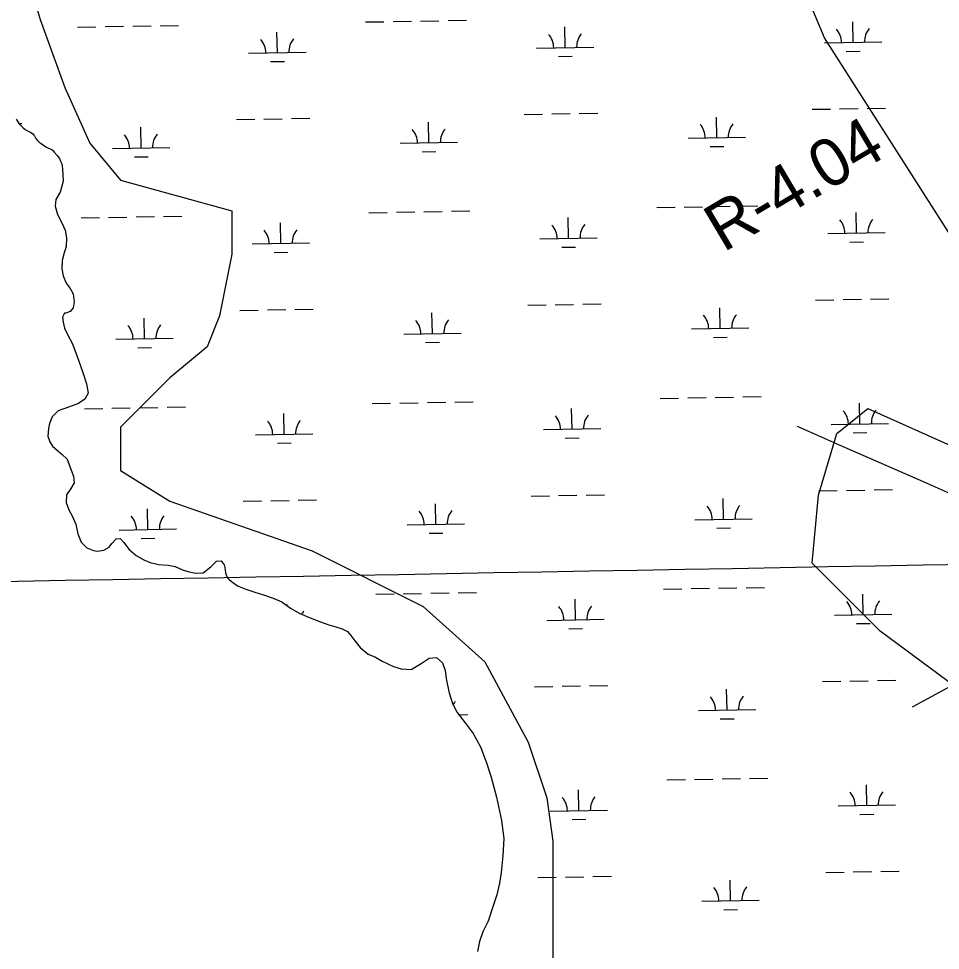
# Model space of a CAD drawing. Extents: x 3914892 to 3953151, y 242587 to 268572.
# Drawn here: x 3932486 to 3934093, y 259735 to 261360 of the extents above; entities that cross this region are included whole.
import ezdxf

# ---------------------------------------------------------------- set-up
doc = ezdxf.new("R2010")
doc.units = 0
for name, color, linetype in [('V-GRID-MAJR', 7, 'Continuous'), ('V-RIVR-RANG-IDEN', 7, 'Continuous'), ('V-RRAP-FSHR', 7, 'Continuous'), ('V-SITE-VEGE', 7, 'Continuous'), ('V-UTIL-LINE', 7, 'Continuous'), ('V-WETL-SWMP', 7, 'Continuous')]:
    doc.layers.add(name, color=color, linetype=linetype)

msp = doc.modelspace()

# ---------------------------------------------------------------- linework, layer by layer
at = {"layer": 'V-GRID-MAJR'}
msp.add_spline([(3918942.3880000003, 260140.297), (3924259.416, 260233.496), (3929576.431, 260327.467), (3934893.433, 260422.212), (3940210.42, 260517.73), (3945527.394, 260614.022), (3950844.353, 260711.087), (3950844.3540000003, 260711.087)], degree=3, dxfattribs=at)
at = {"layer": 'V-RRAP-FSHR'}
msp.add_lwpolyline([(3933843.3265946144, 260648.9914701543), (3933916.558978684, 260616.7887181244), (3933989.7893147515, 260584.58801409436), (3934063.2203548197, 260552.38526206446), (3934136.258178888, 260520.19479803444), (3934209.5110429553, 260488.39959800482), (3934282.759811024, 260454.7140939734), (3934345.877123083, 260406.45297392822), (3934407.6099871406, 260355.58679788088), (3934469.490307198, 260304.35198183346), (3934530.4879392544, 260253.11511778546), (3934591.901315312, 260201.84958173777), (3934650.683011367, 260147.58577368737), (3934708.637315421, 260092.55601363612), (3934758.309507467, 260029.84420557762), (3934807.152259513, 259966.55486151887), (3934849.920643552, 259898.43018945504), (3934891.320963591, 259830.3075653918), (3934932.9711396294, 259762.18289332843)], dxfattribs=at)
at = {"layer": 'V-SITE-VEGE'}
for points in [[(3934289.49, 260701.15600000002), (3933891.1410000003, 261325.909), (3933417.431, 262456.9229999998), (3932954.484, 263426.36399999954), (3932739.1620000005, 263803.3679999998), (3932470.005, 264137.28800000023), (3932383.877, 264115.7460000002), (3932383.877, 264051.1169999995), (3932405.409, 263954.17300000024), (3932383.8770000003, 263911.08500000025), (3932276.215, 264008.03099999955), (3932190.0850000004, 264245.00299999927), (3932141.36510779, 264285.2702697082)], [(3932491.5360000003, 261465.93899999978), (3932523.8370000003, 261358.22200000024), (3932566.9020000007, 261239.73700000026), (3932609.9680000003, 261142.79299999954), (3932663.7970000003, 261078.16199999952), (3932857.589, 261024.304), (3932857.589, 260948.90300000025), (3932836.057, 260841.18800000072), (3932814.526, 260787.32999999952), (3932749.926, 260733.469), (3932663.7970000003, 260647.30000000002), (3932663.7970000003, 260571.89899999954), (3932749.926, 260518.03999999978), (3932997.5500000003, 260431.869), (3933191.34, 260334.92500000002), (3933299.003, 260237.98000000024), (3933374.3650000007, 260097.948), (3933406.664, 260001.00400000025), (3933417.431, 259925.60100000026), (3933417.4310000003, 259807.11600000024), (3933417.431, 259667.086)], [(3934278.723, 260076.403), (3933988.036000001, 260291.83900000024), (3933869.6090000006, 260410.32600000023), (3933880.375, 260528.81099999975), (3933912.674, 260636.52699999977), (3933966.506, 260679.61300000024), (3934160.296, 260593.44199999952)]]:
    msp.add_lwpolyline(points, dxfattribs=at)
at = {"layer": 'V-UTIL-LINE'}
msp.add_lwpolyline([(3934044.293871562, 260159.72865538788), (3938367.4492252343, 262508.3289581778)], dxfattribs=at)
at = {"layer": 'V-WETL-SWMP'}
for p, q in [((3932636.9165031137, 261345.68194340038), (3932668.9113826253, 261346.2543807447)), ((3932684.908822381, 261346.5405994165), (3932716.9037018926, 261347.11303676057)), ((3932732.901141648, 261347.39925543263), (3932764.8960211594, 261347.9716927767)), ((3933090.751870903, 261353.8017524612), (3933122.7467504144, 261354.37418980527)), ((3933138.7441901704, 261354.66040847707), (3933170.739069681, 261355.2328458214)), ((3933186.736509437, 261355.5190644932), (3933218.7313889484, 261356.09150183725)), ((3933234.7288287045, 261356.3777205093), (3933266.7237082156, 261356.95015785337)), ((3933940.7476888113, 261318.25935729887), (3933940.1036968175, 261354.25359675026)), ((3932588.9241838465, 261344.82328738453), (3932620.9190633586, 261345.3957247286)), ((3932937.092314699, 261300.30242714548), (3932936.4483227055, 261336.2966665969)), ((3933438.9200017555, 261309.28089222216), (3933438.2760097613, 261345.27513167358)), ((3933890.7556895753, 261317.36492394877), (3933990.7396880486, 261319.1537906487)), ((3932887.100315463, 261299.4079937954), (3932987.084313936, 261301.19686049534)), ((3933388.9280025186, 261308.3864588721), (3933488.912000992, 261310.17532557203)), ((3933929.025649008, 261302.6161624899), (3933953.021808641, 261303.04549049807)), ((3932925.370274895, 261284.65923233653), (3932949.3664345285, 261285.0885603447)), ((3933427.197961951, 261293.6376974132), (3933451.1941215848, 261294.0670254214)), ((3933869.416359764, 261201.53265691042), (3933901.4112392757, 261202.1050942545)), ((3933917.408679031, 261202.39131292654), (3933949.4035585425, 261202.96375027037)), ((3933965.4009982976, 261203.24996894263), (3933997.3958778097, 261203.8224062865)), ((3932865.760985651, 261183.57572675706), (3932897.7558651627, 261184.14816410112)), ((3932913.7533049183, 261184.43438277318), (3932945.74818443, 261185.006820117)), ((3932961.7456241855, 261185.29303878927), (3932993.740503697, 261185.86547613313)), ((3933367.588672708, 261192.55419183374), (3933399.5835522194, 261193.1266291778)), ((3933415.580991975, 261193.41284784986), (3933447.5758714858, 261193.9852851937)), ((3933463.573311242, 261194.27150386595), (3933495.568190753, 261194.8439412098)), ((3933703.209663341, 261152.12153415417), (3933702.5656713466, 261188.11577360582)), ((3932486.9472632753, 261176.79816970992), (3932491.912816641, 261176.88701105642)), ((3932699.5542892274, 261134.1646040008), (3932698.9102972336, 261170.15884345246)), ((3933201.381976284, 261143.1430690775), (3933200.7379842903, 261179.13730852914)), ((3933653.217664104, 261151.2271008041), (3933753.2016625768, 261153.0159675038)), ((3932649.5622899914, 261133.27017065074), (3932749.5462884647, 261135.0590373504)), ((3933151.389977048, 261142.24863572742), (3933251.3739755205, 261144.03750242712)), ((3933691.487623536, 261136.47833934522), (3933715.4837831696, 261136.9076673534)), ((3932687.832249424, 261118.52140919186), (3932711.828409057, 261118.95073720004)), ((3933189.65993648, 261127.49987426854), (3933213.6560961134, 261127.92920227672)), ((3933096.702983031, 261021.17998552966), (3933128.6978625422, 261021.75242287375)), ((3933144.695302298, 261022.03864154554), (3933176.6901818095, 261022.61107888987)), ((3933192.687621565, 261022.89729756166), (3933224.6825010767, 261023.46973490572)), ((3933240.6799408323, 261023.75595357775), (3933272.6748203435, 261024.32839092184)), ((3933598.530670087, 261030.15845060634), (3933630.525549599, 261030.73088795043)), ((3933646.522989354, 261031.01710662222), (3933678.5178688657, 261031.58954396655)), ((3933694.5153086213, 261031.87576263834), (3933726.510188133, 261032.4481999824)), ((3933742.5076278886, 261032.73441865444), (3933774.5025074, 261033.30685599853)), ((3933946.6988009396, 260985.63759036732), (3933946.054808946, 261021.63182981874)), ((3932594.875295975, 261012.20152045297), (3932626.8701754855, 261012.77395779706)), ((3932642.8676152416, 261013.06017646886), (3932674.8624947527, 261013.63261381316)), ((3932690.8599345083, 261013.91883248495), (3932722.8548140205, 261014.49126982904)), ((3932738.8522537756, 261014.77748850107), (3932770.8471332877, 261015.34992584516)), ((3933444.8711138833, 260976.65912529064), (3933444.227121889, 261012.65336474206)), ((3932943.0434268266, 260967.68066021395), (3932942.399434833, 261003.67489966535)), ((3933394.879114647, 260975.76469194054), (3933494.86311312, 260977.55355864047)), ((3933896.706801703, 260984.74315701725), (3933996.690800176, 260986.53202371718)), ((3932893.0514275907, 260966.78622686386), (3932993.0354260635, 260968.5750935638)), ((3933433.149074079, 260961.0159304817), (3933457.145233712, 260961.44525848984)), ((3933934.9767611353, 260969.99439555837), (3933958.972920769, 260970.42372356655)), ((3932931.321387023, 260952.03746540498), (3932955.3175466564, 260952.46679341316)), ((3933373.539784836, 260859.93242490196), (3933405.5346643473, 260860.50486224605)), ((3933421.532104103, 260860.79108091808), (3933453.526983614, 260861.3635182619)), ((3933469.5244233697, 260861.6497369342), (3933501.5193028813, 260862.22217427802)), ((3933875.367471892, 260868.91088997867), (3933907.362351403, 260869.48332732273)), ((3933923.3597911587, 260869.76954599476), (3933955.354670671, 260870.3419833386)), ((3933971.352110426, 260870.62820201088), (3934003.346989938, 260871.2006393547)), ((3932871.7120977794, 260850.95395982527), (3932903.706977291, 260851.52639716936)), ((3932919.7044170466, 260851.8126158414), (3932951.6992965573, 260852.38505318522)), ((3932967.6967363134, 260852.6712718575), (3932999.6916158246, 260853.24370920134)), ((3933207.3330884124, 260810.52130214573), (3933206.6890964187, 260846.5155415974)), ((3933709.160775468, 260819.4997672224), (3933708.5167834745, 260855.49400667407)), ((3932705.5054013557, 260801.54283706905), (3932704.861409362, 260837.53707652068)), ((3933157.341089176, 260809.62686879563), (3933257.3250876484, 260811.41573549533)), ((3933659.168776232, 260818.6053338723), (3933759.152774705, 260820.39420057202)), ((3932655.5134021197, 260800.64840371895), (3932755.4974005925, 260802.43727041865)), ((3933195.611048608, 260794.87810733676), (3933219.6072082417, 260795.30743534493)), ((3933697.4387356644, 260803.85657241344), (3933721.434895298, 260804.28590042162)), ((3932693.783361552, 260785.89964226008), (3932717.779521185, 260786.32897026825)), ((3933604.481782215, 260697.53668367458), (3933636.4766617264, 260698.10912101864)), ((3933652.4741014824, 260698.39533969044), (3933684.468980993, 260698.96777703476)), ((3933700.466420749, 260699.25399570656), (3933732.461300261, 260699.82643305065)), ((3933748.4587400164, 260700.11265172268), (3933780.453619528, 260700.68508906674)), ((3932600.8264081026, 260679.57975352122), (3932632.821287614, 260680.15219086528)), ((3932648.8187273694, 260680.43840953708), (3932680.813606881, 260681.0108468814)), ((3932696.8110466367, 260681.2970655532), (3932728.8059261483, 260681.86950289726)), ((3932744.803365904, 260682.15572156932), (3932776.798245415, 260682.72815891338)), ((3933102.6540951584, 260688.5582185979), (3933134.6489746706, 260689.13065594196)), ((3933150.646414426, 260689.41687461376), (3933182.6412939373, 260689.98931195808)), ((3933198.6387336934, 260690.27553062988), (3933230.6336132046, 260690.84796797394)), ((3933246.6310529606, 260691.134186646), (3933278.6259324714, 260691.70662399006)), ((3933450.822226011, 260644.03735835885), (3933450.1782340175, 260680.03159781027)), ((3933952.6499130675, 260653.01582343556), (3933952.0059210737, 260689.01006288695)), ((3932948.994538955, 260635.05889328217), (3932948.3505469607, 260671.0531327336)), ((3933902.657913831, 260652.12139008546), (3934002.641912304, 260653.9102567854)), ((3932899.0025397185, 260634.1644599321), (3932998.986538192, 260635.95332663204)), ((3933400.830226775, 260643.14292500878), (3933500.814225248, 260644.93179170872)), ((3933940.9278732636, 260637.3726286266), (3933964.924032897, 260637.80195663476)), ((3932937.272499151, 260619.41569847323), (3932961.268658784, 260619.8450264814)), ((3933439.100186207, 260628.3941635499), (3933463.0963458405, 260628.82349155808)), ((3933881.31858402, 260536.2891230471), (3933913.3134635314, 260536.8615603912)), ((3933929.310903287, 260537.14777906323), (3933961.3057827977, 260537.72021640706)), ((3933977.303222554, 260538.00643507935), (3934009.298102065, 260538.57887242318)), ((3932877.6632099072, 260518.33219289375), (3932909.6580894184, 260518.9046302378)), ((3932925.655529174, 260519.19084890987), (3932957.6504086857, 260519.7632862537)), ((3932973.6478484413, 260520.04950492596), (3933005.642727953, 260520.62194226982)), ((3933379.490896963, 260527.31065797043), (3933411.485776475, 260527.88309531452)), ((3933427.4832162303, 260528.16931398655), (3933459.478095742, 260528.74175133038)), ((3933475.4755354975, 260529.02797000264), (3933507.470415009, 260529.6004073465)), ((3933715.111887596, 260486.8780002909), (3933714.4678956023, 260522.87223974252)), ((3932711.4565134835, 260468.9210701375), (3932710.81252149, 260504.91530958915)), ((3933213.28420054, 260477.89953521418), (3933212.6402085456, 260513.89377466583)), ((3933665.11988836, 260485.9835669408), (3933765.103886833, 260487.7724336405)), ((3932661.464514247, 260468.02663678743), (3932761.4485127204, 260469.8155034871)), ((3933163.2922013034, 260477.0051018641), (3933263.2761997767, 260478.7939685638)), ((3933703.389847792, 260471.23480548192), (3933727.3860074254, 260471.6641334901)), ((3932699.7344736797, 260453.27787532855), (3932723.7306333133, 260453.70720333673)), ((3933201.562160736, 260462.25634040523), (3933225.558320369, 260462.6856684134)), ((3933108.605207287, 260355.93645166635), (3933140.600086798, 260356.50888901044)), ((3933156.5975265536, 260356.79510768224), (3933188.592406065, 260357.36754502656)), ((3933204.5898458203, 260357.65376369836), (3933236.5847253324, 260358.22620104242)), ((3933252.5821650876, 260358.51241971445), (3933284.5770445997, 260359.08485705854)), ((3933610.432894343, 260364.91491674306), (3933642.427773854, 260365.48735408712)), ((3933658.42521361, 260365.77357275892), (3933690.4200931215, 260366.34601010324)), ((3933706.417532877, 260366.63222877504), (3933738.4124123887, 260367.2046661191)), ((3933754.4098521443, 260367.49088479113), (3933786.4047316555, 260368.06332213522)), ((3933958.6010251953, 260320.394056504), (3933957.957033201, 260356.38829595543)), ((3933456.7733381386, 260311.41559142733), (3933456.129346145, 260347.40983087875)), ((3932954.3442395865, 260336.05144083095), (3932954.3016590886, 260338.43136580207)), ((3933406.7813389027, 260310.52115807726), (3933506.765337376, 260312.31002477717)), ((3933908.609025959, 260319.49962315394), (3934008.593024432, 260321.28848985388)), ((3933445.051298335, 260295.77239661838), (3933469.0474579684, 260296.20172462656)), ((3933946.878985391, 260304.75086169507), (3933970.875145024, 260305.18018970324)), ((3933385.4420090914, 260194.68889103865), (3933417.436888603, 260195.26132838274)), ((3933433.434328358, 260195.54754705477), (3933465.42920787, 260196.1199843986)), ((3933481.426647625, 260196.4062030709), (3933513.421527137, 260196.97864041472)), ((3933887.2696961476, 260203.66735611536), (3933919.264575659, 260204.23979345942)), ((3933935.2620154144, 260204.52601213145), (3933967.256894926, 260205.0984494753)), ((3933983.2543346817, 260205.38466814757), (3934015.2492141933, 260205.9571054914)), ((3933721.062999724, 260154.2562333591), (3933720.41900773, 260190.25047281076)), ((3933253.639878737, 260145.8933186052), (3933269.227311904, 260146.17220163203)), ((3933671.0710004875, 260153.361800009), (3933771.0549989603, 260155.1506667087)), ((3933709.34095992, 260138.61303855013), (3933733.3371195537, 260139.0423665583)), ((3933616.384006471, 260032.29314981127), (3933648.378885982, 260032.86558715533)), ((3933664.376325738, 260033.15180582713), (3933696.371205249, 260033.72424317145)), ((3933712.368645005, 260034.01046184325), (3933744.363524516, 260034.58289918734)), ((3933760.360964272, 260034.86911785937), (3933792.3558437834, 260035.44155520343)), ((3933462.724450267, 259978.79382449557), (3933462.080458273, 260014.78806394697)), ((3933964.552137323, 259987.77228957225), (3933963.908145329, 260023.76652902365)), ((3933914.5601380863, 259986.87785622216), (3934014.5441365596, 259988.6667229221)), ((3933412.7324510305, 259977.89939114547), (3933512.7164495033, 259979.6882578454)), ((3933952.830097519, 259972.12909476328), (3933976.8262571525, 259972.55842277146)), ((3933451.0024104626, 259963.1506296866), (3933474.998570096, 259963.57995769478)), ((3933893.2208082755, 259871.0455891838), (3933925.215687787, 259871.6180265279)), ((3933941.2131275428, 259871.90424519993), (3933973.2080070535, 259872.47668254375)), ((3933989.2054468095, 259872.76290121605), (3934021.2003263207, 259873.33533855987)), ((3933391.393121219, 259862.06712410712), (3933423.3880007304, 259862.63956145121)), ((3933439.385440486, 259862.92578012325), (3933471.380319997, 259863.49821746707)), ((3933487.3777597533, 259863.78443613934), (3933519.3726392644, 259864.3568734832)), ((3933727.014111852, 259821.63446642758), (3933726.370119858, 259857.6287058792)), ((3933677.022112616, 259820.74003307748), (3933777.006111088, 259822.5288997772)), ((3933715.292072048, 259805.9912716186), (3933739.288231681, 259806.42059962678))]:
    msp.add_line(p, q, dxfattribs=at)
msp.add_lwpolyline([(3932481.937998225, 261184.36900162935), (3932487.1729982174, 261176.4570016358), (3932491.445998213, 261171.4220016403), (3932493.714998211, 261169.030001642), (3932497.2729982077, 261166.3450016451), (3932501.361998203, 261164.1650016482), (3932507.242998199, 261161.1600016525), (3932510.0439981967, 261159.27300165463), (3932512.5659981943, 261156.61500165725), (3932513.5679981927, 261155.2930016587), (3932516.300998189, 261150.81600166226), (3932519.0539981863, 261147.11600166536), (3932521.834998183, 261144.45100166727), (3932525.1329981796, 261141.7740016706), (3932529.2019981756, 261138.81600167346), (3932533.535998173, 261136.11100167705), (3932538.4019981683, 261133.91000168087), (3932542.756998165, 261131.9820016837), (3932546.0619981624, 261129.5630016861), (3932548.3249981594, 261126.9130016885), (3932553.3539981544, 261121.0800016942), (3932557.095998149, 261115.5390016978), (3932559.310998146, 261111.07600170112), (3932561.2669981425, 261106.6190017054), (3932562.2009981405, 261102.7080017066), (3932562.589998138, 261097.77400170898), (3932563.6509981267, 261076.27600171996), (3932558.28799812, 261057.32600172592), (3932550.748998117, 261044.46300172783), (3932549.6099981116, 261032.55900173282), (3932553.8269981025, 261017.94500174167), (3932561.2439980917, 261003.81100175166), (3932567.1279980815, 260990.73400176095), (3932569.8119980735, 260977.3300017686), (3932569.149998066, 260962.3780017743), (3932565.2589980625, 260951.3700017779), (3932561.9959980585, 260937.7730017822), (3932561.481998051, 260923.58500178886), (3932563.851998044, 260911.40000179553), (3932568.9719980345, 260898.62200180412), (3932575.746998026, 260889.21200181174), (3932580.996998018, 260879.6380018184), (3932583.07299801, 260865.92500182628), (3932581.009998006, 260855.23500182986), (3932575.7129980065, 260849.0980018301), (3932568.108998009, 260845.84400182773), (3932566.0669980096, 260845.88700182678), (3932562.786998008, 260839.36900182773), (3932563.855998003, 260830.28900183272), (3932566.1829979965, 260819.9990018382), (3932571.603997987, 260807.8110018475), (3932579.629997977, 260793.84100185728), (3932586.086997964, 260777.08400186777), (3932591.2809979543, 260762.38800187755), (3932597.9719979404, 260742.75700188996), (3932604.511997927, 260722.97400190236), (3932607.213997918, 260706.82500191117), (3932601.491997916, 260695.95700191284), (3932590.407997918, 260688.56100191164), (3932573.060997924, 260682.49500190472), (3932555.1079979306, 260675.96700189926), (3932544.6539979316, 260665.52500189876), (3932539.8519979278, 260653.90100190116), (3932537.9289979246, 260645.04100190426), (3932536.797997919, 260631.91700190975), (3932540.3729979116, 260622.02700191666), (3932545.305997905, 260614.2820019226), (3932553.595997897, 260606.40600193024), (3932562.1829978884, 260599.60100193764), (3932570.4739978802, 260591.57400194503), (3932577.7739978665, 260572.10000195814), (3932581.65499786, 260562.06000196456), (3932583.1059978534, 260550.47800197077), (3932576.918997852, 260540.67400197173), (3932569.8249978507, 260529.64500197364), (3932569.1569978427, 260515.76100197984), (3932573.817997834, 260503.1330019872), (3932579.532997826, 260492.49500199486), (3932585.7319978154, 260478.0470020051), (3932589.354997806, 260461.1420020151), (3932595.2469977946, 260446.84400202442), (3932605.0759977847, 260436.84400203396), (3932616.393997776, 260432.34500204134), (3932623.7229977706, 260431.17500204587), (3932634.5389977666, 260433.07800205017), (3932643.9619977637, 260438.0230020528), (3932648.4939977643, 260444.4600020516), (3932656.0649977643, 260452.5950020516), (3932663.381997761, 260453.25400205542), (3932669.3769977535, 260446.2790020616), (3932678.6119977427, 260433.98700207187), (3932691.189997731, 260423.3950020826), (3932704.20399772, 260416.16200209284), (3932715.2189977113, 260411.20400209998), (3932729.8819977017, 260408.10000210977), (3932746.820997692, 260406.84200211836), (3932759.038997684, 260404.4840021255), (3932771.888997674, 260398.77600213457), (3932783.1999976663, 260395.19200214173), (3932795.1139976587, 260392.67900214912), (3932807.7679976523, 260393.52800215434), (3932821.2749976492, 260403.53300215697), (3932831.1199976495, 260413.6660021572), (3932839.198997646, 260414.3310021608), (3932844.128997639, 260407.04300216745), (3932845.530997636, 260402.7820021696), (3932846.964997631, 260393.64100217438), (3932849.9209976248, 260385.11900217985), (3932852.686997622, 260382.08800218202), (3932857.134997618, 260378.4570021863), (3932859.126997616, 260377.09800218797), (3932867.405997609, 260370.74800219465), (3932881.936997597, 260364.59300220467), (3932898.136997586, 260359.8220022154), (3932912.962997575, 260355.19400222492), (3932929.9329975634, 260349.3610022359), (3932945.075997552, 260342.90500224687), (3932959.7919975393, 260332.02300225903), (3932975.2579975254, 260322.97600227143), (3932991.320997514, 260315.91600228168), (3933012.5749974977, 260307.97600229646), (3933027.0989974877, 260302.8890023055), (3933038.8699974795, 260299.00300231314), (3933050.179997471, 260295.57100232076), (3933059.2089974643, 260291.05700232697), (3933065.508997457, 260284.23600233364), (3933071.979997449, 260274.6710023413), (3933081.3619974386, 260263.14300235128), (3933095.165997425, 260251.79700236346), (3933108.1689974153, 260246.08900237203), (3933119.9569974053, 260239.61000238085), (3933139.63499739, 260230.0140023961), (3933152.8689973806, 260225.71600240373), (3933170.2289973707, 260224.9530024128), (3933187.8539973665, 260234.98600241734), (3933201.6669973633, 260244.8410024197), (3933214.6239973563, 260245.8440024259), (3933224.908997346, 260236.15200243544), (3933229.5739973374, 260222.91400244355), (3933232.129997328, 260205.84900245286), (3933236.7019973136, 260183.9170024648), (3933242.4699973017, 260165.50000247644), (3933250.6609972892, 260149.6930024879), (3933264.8149972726, 260131.6390025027), (3933278.360997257, 260113.4280025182), (3933291.4829972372, 260090.02800253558), (3933301.115997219, 260064.01200255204), (3933309.990997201, 260037.22800256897), (3933319.2259971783, 260002.3630025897), (3933328.0449971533, 259961.3940026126), (3933331.915997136, 259930.30500262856), (3933330.444997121, 259899.79100264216), (3933327.5899971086, 259870.94500265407), (3933324.208997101, 259852.16100266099), (3933319.4629970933, 259832.1490026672), (3933312.4499970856, 259809.22300267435), (3933304.829997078, 259785.83500268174), (3933295.069997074, 259767.46800268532), (3933289.661997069, 259750.47400268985), (3933285.9029970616, 259732.9420026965)], dxfattribs=at)
for centre, radius, start, end in [((3933383.6774117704, 261308.76739694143), 35.24628790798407, 0.2531797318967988, 41.79683806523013), ((3933494.1456045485, 261310.74384191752), 35.246287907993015, 140.253176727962, 181.79683506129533), ((3933885.5050988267, 261317.7458620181), 35.24628790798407, 0.2531797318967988, 41.79683806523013), ((3933995.9732916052, 261319.7223069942), 35.246287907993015, 140.253176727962, 181.79683506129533), ((3932881.849724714, 261299.78893186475), 35.24628790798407, 0.2531797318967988, 41.79683806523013), ((3932992.3179174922, 261301.76537684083), 35.246287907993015, 140.253176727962, 181.79683506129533), ((3933256.607579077, 261144.60601877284), 35.246287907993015, 140.253176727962, 181.79683506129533), ((3933647.967073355, 261151.60803887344), 35.24628790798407, 0.2531797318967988, 41.79683806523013), ((3933758.4352661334, 261153.58448384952), 35.246287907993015, 140.253176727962, 181.79683506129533), ((3932644.311699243, 261133.65110872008), 35.24628790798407, 0.2531797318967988, 41.79683806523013), ((3932754.7798920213, 261135.62755369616), 35.246287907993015, 140.253176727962, 181.79683506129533), ((3933146.1393862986, 261142.62957379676), 35.24628790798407, 0.2531797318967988, 41.79683806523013), ((3933891.4562109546, 260985.1240950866), 35.24628790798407, 0.2531797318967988, 41.79683806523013), ((3934001.9244037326, 260987.10054006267), 35.246287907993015, 140.253176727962, 181.79683506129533), ((3932887.8008368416, 260967.1671649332), 35.24628790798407, 0.2531797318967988, 41.79683806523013), ((3932998.26902962, 260969.1436099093), 35.246287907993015, 140.253176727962, 181.79683506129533), ((3933389.6285238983, 260976.1456300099), 35.24628790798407, 0.2531797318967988, 41.79683806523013), ((3933500.096716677, 260978.122074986), 35.246287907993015, 140.253176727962, 181.79683506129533), ((3933653.918185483, 260818.98627194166), 35.24628790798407, 0.2531797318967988, 41.79683806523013), ((3933764.3863782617, 260820.96271691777), 35.246287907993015, 140.253176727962, 181.79683506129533), ((3933152.0904984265, 260810.00780686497), 35.24628790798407, 0.2531797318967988, 41.79683806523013), ((3933262.558691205, 260811.9842518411), 35.246287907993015, 140.253176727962, 181.79683506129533), ((3932650.2628113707, 260801.0293417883), 35.24628790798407, 0.2531797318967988, 41.79683806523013), ((3932760.731004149, 260803.00578676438), 35.246287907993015, 140.253176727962, 181.79683506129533), ((3933395.5796360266, 260643.52386307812), 35.24628790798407, 0.2531797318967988, 41.79683806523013), ((3933506.0478288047, 260645.5003080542), 35.246287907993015, 140.253176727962, 181.79683506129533), ((3933897.4073230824, 260652.5023281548), 35.24628790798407, 0.2531797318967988, 41.79683806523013), ((3934007.8755158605, 260654.4787731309), 35.246287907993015, 140.253176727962, 181.79683506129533), ((3932893.75194897, 260634.54539800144), 35.24628790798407, 0.2531797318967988, 41.79683806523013), ((3933004.2201417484, 260636.52184297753), 35.246287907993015, 140.253176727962, 181.79683506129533), ((3933268.5098033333, 260479.36248490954), 35.246287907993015, 140.253176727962, 181.79683506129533), ((3933659.869297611, 260486.36450501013), 35.24628790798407, 0.2531797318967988, 41.79683806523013), ((3933770.3374903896, 260488.34094998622), 35.246287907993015, 140.253176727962, 181.79683506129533), ((3932656.213923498, 260468.40757485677), 35.24628790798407, 0.2531797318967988, 41.79683806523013), ((3932766.682116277, 260470.38401983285), 35.246287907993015, 140.253176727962, 181.79683506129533), ((3933158.041610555, 260477.38603993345), 35.24628790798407, 0.2531797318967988, 41.79683806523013), ((3933903.3584352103, 260319.88056122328), 35.24628790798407, 0.2531797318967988, 41.79683806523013), ((3934013.826627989, 260321.85700619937), 35.246287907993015, 140.253176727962, 181.79683506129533), ((3933010.171253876, 260303.900076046), 35.246287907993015, 140.253176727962, 150.71262619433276), ((3933401.5307481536, 260310.9020961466), 35.24628790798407, 0.2531797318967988, 41.79683806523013), ((3933511.9989409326, 260312.87854112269), 35.246287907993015, 140.253176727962, 181.79683506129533), ((3933665.8204097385, 260153.74273807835), 35.24628790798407, 0.2531797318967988, 41.79683806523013), ((3933776.288602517, 260155.71918305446), 35.246287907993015, 140.253176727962, 181.79683506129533), ((3933274.4609154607, 260146.74071797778), 35.246287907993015, 140.253176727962, 151.51737317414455), ((3933407.481860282, 259978.28032921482), 35.24628790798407, 0.2531797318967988, 41.79683806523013), ((3933517.95005306, 259980.2567741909), 35.246287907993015, 140.253176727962, 181.79683506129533), ((3933909.309547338, 259987.2587942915), 35.24628790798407, 0.2531797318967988, 41.79683806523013), ((3934019.777740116, 259989.23523926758), 35.246287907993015, 140.253176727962, 181.79683506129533), ((3933671.7715218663, 259821.12097114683), 35.24628790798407, 0.2531797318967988, 41.79683806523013), ((3933782.239714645, 259823.0974161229), 35.246287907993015, 140.253176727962, 181.79683506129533)]:
    msp.add_arc(centre, radius, start, end, dxfattribs=at)

# ---------------------------------------------------------------- texts
at = {"layer": 'V-RIVR-RANG-IDEN'}
msp.add_text('R-4.04', height=82.9999980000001, rotation=30.639677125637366, dxfattribs=at).set_placement((3933714.6096790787, 260951.24670419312))

doc.saveas('drawing.dxf')
